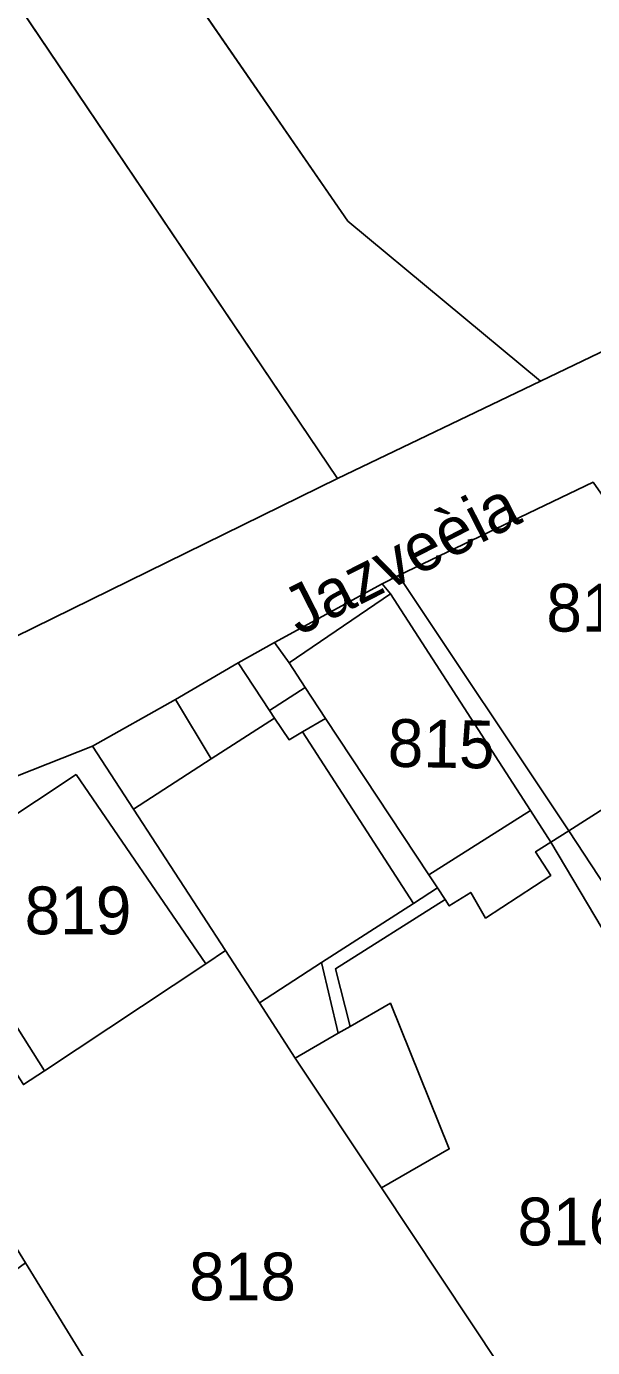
# Model space of a CAD drawing. Extents: x -263943 to -261149, y -1236934 to -1230686.
# Drawn here: x -262527.6 to -262503.9, y -1235155.8 to -1235100.6 of the extents above; entities that cross this region are included whole.
import ezdxf

# ---------------------------------------------------------------- set-up
doc = ezdxf.new("R2010")
doc.units = 0
for name, color, linetype in [('body_kn', 7, 'Continuous'), ('kladpar_druhypozemkov', 7, 'Continuous'), ('kladpar_hranice', 7, 'Continuous'), ('kladpar_parcelnecisla', 7, 'Continuous'), ('kladpar_plochy', 7, 'Continuous'), ('popisy', 7, 'Continuous'), ('zappar_hrandruhpozemk', 7, 'Continuous')]:
    doc.layers.add(name, color=color, linetype=linetype)

msp = doc.modelspace()

# ---------------------------------------------------------------- linework, layer by layer
at = {"layer": 'body_kn'}
for p, q in [((-262514.17, -1235108.7), (-262514.17, -1235108.7)), ((-262506.12, -1235115.39), (-262506.12, -1235115.39)), ((-262514.6, -1235119.46), (-262514.6, -1235119.46)), ((-262512.05, -1235123.52), (-262512.05, -1235123.52)), ((-262512.73, -1235123.86), (-262512.73, -1235123.86)), ((-262512.73, -1235123.86), (-262512.73, -1235123.86)), ((-262512.39, -1235124.28), (-262512.39, -1235124.28)), ((-262517.23, -1235126.32), (-262517.23, -1235126.32)), ((-262518.75, -1235127.17), (-262518.75, -1235127.17)), ((-262518.75, -1235127.17), (-262518.75, -1235127.17)), ((-262516.63, -1235127.16), (-262516.63, -1235127.16)), ((-262515.95, -1235128.2), (-262515.95, -1235128.2)), ((-262515.95, -1235128.2), (-262515.95, -1235128.2)), ((-262521.38, -1235128.69), (-262521.38, -1235128.69)), ((-262521.38, -1235128.69), (-262521.38, -1235128.69)), ((-262517.45, -1235129.15), (-262517.45, -1235129.15)), ((-262517.23, -1235129.48), (-262517.23, -1235129.48)), ((-262517.23, -1235129.48), (-262517.23, -1235129.48)), ((-262515.1, -1235129.49), (-262515.1, -1235129.49)), ((-262516.63, -1235130.38), (-262516.63, -1235130.38)), ((-262516.06, -1235130.05), (-262516.06, -1235130.05)), ((-262516.06, -1235130.05), (-262516.06, -1235130.05)), ((-262524.85, -1235130.64), (-262524.85, -1235130.64)), ((-262519.88, -1235131.18), (-262519.88, -1235131.18)), ((-262525.53, -1235131.83), (-262525.53, -1235131.83)), ((-262523.13, -1235133.28), (-262523.13, -1235133.28)), ((-262506.54, -1235133.34), (-262506.54, -1235133.34)), ((-262504.93, -1235134.18), (-262504.93, -1235134.18)), ((-262505.69, -1235134.66), (-262505.69, -1235134.66)), ((-262505.69, -1235134.66), (-262505.69, -1235134.66)), ((-262506.32, -1235135.06), (-262506.32, -1235135.06)), ((-262510.78, -1235136.03), (-262510.78, -1235136.03)), ((-262510.78, -1235136.03), (-262510.78, -1235136.03)), ((-262505.69, -1235136.05), (-262505.69, -1235136.05)), ((-262505.69, -1235136.05), (-262505.69, -1235136.05)), ((-262510.42, -1235136.57), (-262510.42, -1235136.57)), ((-262510.42, -1235136.57), (-262510.42, -1235136.57)), ((-262509.03, -1235136.76), (-262509.03, -1235136.76)), ((-262511.43, -1235137.22), (-262511.43, -1235137.22)), ((-262511.43, -1235137.22), (-262511.43, -1235137.22)), ((-262510.1, -1235137.06), (-262510.1, -1235137.06)), ((-262509.93, -1235137.32), (-262509.93, -1235137.32)), ((-262508.41, -1235137.83), (-262508.41, -1235137.83)), ((-262519.29, -1235139.19), (-262519.29, -1235139.19)), ((-262520.11, -1235139.74), (-262520.11, -1235139.74)), ((-262520.11, -1235139.74), (-262520.11, -1235139.74)), ((-262515.27, -1235139.69), (-262515.27, -1235139.69)), ((-262515.27, -1235139.69), (-262515.27, -1235139.69)), ((-262514.68, -1235139.95), (-262514.68, -1235139.95)), ((-262517.87, -1235141.37), (-262517.87, -1235141.37)), ((-262512.39, -1235141.39), (-262512.39, -1235141.39)), ((-262514.08, -1235142.36), (-262514.08, -1235142.36)), ((-262514.08, -1235142.36), (-262514.08, -1235142.36)), ((-262514.57, -1235142.64), (-262514.57, -1235142.64)), ((-262514.57, -1235142.64), (-262514.57, -1235142.64)), ((-262526.85, -1235144.21), (-262526.85, -1235144.21)), ((-262516.37, -1235143.68), (-262516.37, -1235143.68)), ((-262509.93, -1235147.48), (-262509.93, -1235147.48)), ((-262512.76, -1235149.11), (-262512.76, -1235149.11))]:
    msp.add_line(p, q, dxfattribs=at)
at = {"layer": 'kladpar_druhypozemkov'}
for p, q in [((-262504.56, -1235124.06), (-262504.56, -1235124.06)), ((-262510.92, -1235130.03), (-262510.92, -1235130.03)), ((-262525.76, -1235136.41), (-262525.76, -1235136.41)), ((-262505.16, -1235149.61), (-262505.16, -1235149.61)), ((-262518.86, -1235152.01), (-262518.86, -1235152.01))]:
    msp.add_line(p, q, dxfattribs=at)
at = {"layer": 'kladpar_hranice'}
for points in [[(-262537.48, -1235074.93), (-262536.53, -1235076.31), (-262528.55, -1235087.87), (-262514.17, -1235108.7), (-262506.12, -1235115.39), (-262514.6, -1235119.46), (-262535.11, -1235089.07), (-262544.18, -1235075.87), (-262555.28, -1235058.76), (-262565.6, -1235038.78), (-262573.74, -1235023.03), (-262576.62, -1235018.37), (-262577.21, -1235017.27), (-262584.83, -1235005.58), (-262589.64, -1234998.55), (-262591.99, -1234995.12), (-262592.41, -1234994.36), (-262576.71, -1234983.57), (-262562.3, -1235004.93), (-262562.1, -1235005.23), (-262535.94, -1235042.41), (-262550.19, -1235051.56), (-262538.67, -1235069.6)], [(-262603.11, -1235086.06), (-262592.67, -1235063.86), (-262587.5, -1235062.85), (-262592.42, -1235074.54), (-262593.28, -1235092.41), (-262593.36, -1235094.7), (-262588.95, -1235093.51), (-262587.94, -1235103.08), (-262588.87, -1235103.08), (-262588.78, -1235104.27), (-262587.85, -1235104.18), (-262585.9, -1235114.34), (-262584.71, -1235114.01), (-262582.59, -1235136.96), (-262575.47, -1235136.44), (-262569.28, -1235136.1), (-262562.41, -1235135.08), (-262540.28, -1235130.91), (-262535.11, -1235129.64), (-262528.08, -1235126.07), (-262514.6, -1235119.46), (-262506.12, -1235115.39), (-262490.38, -1235107.84)], [(-262490.38, -1235107.84), (-262506.12, -1235115.39), (-262514.17, -1235108.7), (-262528.55, -1235087.87), (-262524.09, -1235092.62), (-262519.17, -1235087.28), (-262518.99, -1235087.15), (-262510.31, -1235081.25), (-262509.34, -1235080.59), (-262502.98, -1235089.64), (-262490.38, -1235107.84)], [(-262528.08, -1235126.07), (-262529.54, -1235123.66), (-262536.07, -1235112.9), (-262537.67, -1235110.25), (-262539.78, -1235106.77), (-262550.46, -1235090.95), (-262546.39, -1235088.4), (-262542.83, -1235094.07), (-262535.99, -1235089.64), (-262535.11, -1235089.07), (-262514.6, -1235119.46), (-262528.08, -1235126.07)], [(-262503.92, -1235119.62), (-262512.05, -1235123.52), (-262512.73, -1235123.86), (-262517.23, -1235126.32), (-262518.75, -1235127.17), (-262521.38, -1235128.69), (-262524.85, -1235130.64), (-262532.99, -1235133.87), (-262537.06, -1235135.39), (-262541.64, -1235136.16), (-262560.46, -1235139.56), (-262570.21, -1235141.1)], [(-262501.83, -1235132.21), (-262502.51, -1235132.64), (-262504.93, -1235134.18), (-262512.05, -1235123.52), (-262503.92, -1235119.62), (-262497.18, -1235129.25), (-262497.71, -1235129.59), (-262501.83, -1235132.21)], [(-262505.69, -1235136.05), (-262508.41, -1235137.83), (-262509.03, -1235136.76), (-262509.93, -1235137.32), (-262510.1, -1235137.06), (-262514.68, -1235139.95), (-262514.08, -1235142.36), (-262512.39, -1235141.39), (-262509.93, -1235147.48), (-262512.76, -1235149.11), (-262516.37, -1235143.68), (-262517.87, -1235141.37), (-262519.29, -1235139.19), (-262523.13, -1235133.28), (-262524.85, -1235130.64), (-262521.38, -1235128.69), (-262518.75, -1235127.17), (-262517.23, -1235126.32), (-262512.73, -1235123.86), (-262512.05, -1235123.52), (-262504.93, -1235134.18), (-262505.69, -1235134.66), (-262506.32, -1235135.06), (-262505.69, -1235136.05)], [(-262489.59, -1235141.76), (-262492.41, -1235143.76), (-262493.14, -1235142.65), (-262496.97, -1235145.93), (-262500.24, -1235141.33), (-262504.93, -1235134.18), (-262502.51, -1235132.64), (-262501.83, -1235132.21), (-262497.71, -1235129.59), (-262497.18, -1235129.25), (-262491.39, -1235138.38), (-262489.34, -1235141.58), (-262489.59, -1235141.76)], [(-262520.11, -1235139.74), (-262526.85, -1235144.21), (-262527.73, -1235144.79), (-262530.96, -1235139.79), (-262530.02, -1235139.2), (-262532.06, -1235136.15), (-262532.99, -1235133.87), (-262524.85, -1235130.64), (-262523.13, -1235133.28), (-262519.29, -1235139.19), (-262520.11, -1235139.74)], [(-262510.09, -1235163.23), (-262510.69, -1235163.6), (-262517.81, -1235168.06), (-262519.84, -1235164.93), (-262527.65, -1235152.24), (-262530.36, -1235147.84), (-262533.75, -1235141.49), (-262537.06, -1235135.39), (-262532.99, -1235133.87), (-262532.06, -1235136.15), (-262530.02, -1235139.2), (-262530.96, -1235139.79), (-262527.73, -1235144.79), (-262526.85, -1235144.21), (-262520.11, -1235139.74), (-262519.29, -1235139.19), (-262517.87, -1235141.37), (-262516.37, -1235143.68), (-262512.76, -1235149.11), (-262505.35, -1235160.26), (-262505.83, -1235160.56), (-262510.09, -1235163.23)], [(-262500.21, -1235143.87), (-262505.69, -1235134.66), (-262504.93, -1235134.18), (-262500.24, -1235141.33), (-262496.97, -1235145.93), (-262498.22, -1235146.99), (-262500.21, -1235143.87)], [(-262505.69, -1235134.66), (-262500.21, -1235143.87), (-262498.22, -1235146.99), (-262491.89, -1235157.96), (-262489.36, -1235159.13), (-262492.16, -1235164.81), (-262493.78, -1235167.45), (-262497.76, -1235171.72), (-262505.35, -1235160.26), (-262512.76, -1235149.11), (-262509.93, -1235147.48), (-262512.39, -1235141.39), (-262514.08, -1235142.36), (-262514.68, -1235139.95), (-262510.1, -1235137.06), (-262509.93, -1235137.32), (-262509.03, -1235136.76), (-262508.41, -1235137.83), (-262505.69, -1235136.05), (-262506.32, -1235135.06), (-262505.69, -1235134.66)], [(-262507.45, -1235183.29), (-262515, -1235187.62), (-262516.95, -1235188.46), (-262533.22, -1235195.68), (-262542.05, -1235180.02), (-262548.5, -1235167.58), (-262527.65, -1235152.24), (-262519.84, -1235164.93), (-262517.81, -1235168.06), (-262507.45, -1235183.29)]]:
    msp.add_lwpolyline(points, dxfattribs=at)
at = {"layer": 'kladpar_plochy'}
for p, q in [((-262528.55, -1235087.87), (-262514.17, -1235108.7)), ((-262514.6, -1235119.46), (-262535.11, -1235089.07)), ((-262514.17, -1235108.7), (-262506.12, -1235115.39)), ((-262506.12, -1235115.39), (-262514.6, -1235119.46))]:
    msp.add_line(p, q, dxfattribs=at)
for points in [[(-262603.11, -1235086.06), (-262592.67, -1235063.86), (-262587.5, -1235062.85), (-262592.42, -1235074.54), (-262593.28, -1235092.41), (-262593.36, -1235094.7), (-262588.95, -1235093.51), (-262587.94, -1235103.08), (-262588.87, -1235103.08), (-262588.78, -1235104.27), (-262587.85, -1235104.18), (-262585.9, -1235114.34), (-262584.71, -1235114.01), (-262582.59, -1235136.96), (-262575.47, -1235136.44), (-262569.28, -1235136.1), (-262562.41, -1235135.08), (-262540.28, -1235130.91), (-262535.11, -1235129.64), (-262528.08, -1235126.07), (-262514.6, -1235119.46), (-262506.12, -1235115.39), (-262490.38, -1235107.84)], [(-262503.92, -1235119.62), (-262512.05, -1235123.52), (-262512.73, -1235123.86), (-262517.23, -1235126.32), (-262518.75, -1235127.17), (-262521.38, -1235128.69), (-262524.85, -1235130.64), (-262532.99, -1235133.87), (-262537.06, -1235135.39), (-262541.64, -1235136.16), (-262560.46, -1235139.56), (-262570.21, -1235141.1)]]:
    msp.add_lwpolyline(points, dxfattribs=at)
for points in [[(-262490.38, -1235107.84), (-262506.12, -1235115.39), (-262514.17, -1235108.7), (-262528.55, -1235087.87), (-262524.09, -1235092.62), (-262519.17, -1235087.28), (-262518.99, -1235087.15), (-262510.31, -1235081.25), (-262509.34, -1235080.59), (-262502.98, -1235089.64)], [(-262528.08, -1235126.07), (-262529.54, -1235123.66), (-262536.07, -1235112.9), (-262537.67, -1235110.25), (-262539.78, -1235106.77), (-262550.46, -1235090.95), (-262546.39, -1235088.4), (-262542.83, -1235094.07), (-262535.99, -1235089.64), (-262535.11, -1235089.07), (-262514.6, -1235119.46)], [(-262501.83, -1235132.21), (-262502.51, -1235132.64), (-262504.93, -1235134.18), (-262512.05, -1235123.52), (-262503.92, -1235119.62), (-262497.18, -1235129.25), (-262497.71, -1235129.59)], [(-262505.69, -1235136.05), (-262508.41, -1235137.83), (-262509.03, -1235136.76), (-262509.93, -1235137.32), (-262510.1, -1235137.06), (-262514.68, -1235139.95), (-262514.08, -1235142.36), (-262512.39, -1235141.39), (-262509.93, -1235147.48), (-262512.76, -1235149.11), (-262516.37, -1235143.68), (-262517.87, -1235141.37), (-262519.29, -1235139.19), (-262523.13, -1235133.28), (-262524.85, -1235130.64), (-262521.38, -1235128.69), (-262518.75, -1235127.17), (-262517.23, -1235126.32), (-262512.73, -1235123.86), (-262512.05, -1235123.52), (-262504.93, -1235134.18), (-262505.69, -1235134.66), (-262506.32, -1235135.06)], [(-262489.59, -1235141.76), (-262492.41, -1235143.76), (-262493.14, -1235142.65), (-262496.97, -1235145.93), (-262500.24, -1235141.33), (-262504.93, -1235134.18), (-262502.51, -1235132.64), (-262501.83, -1235132.21), (-262497.71, -1235129.59), (-262497.18, -1235129.25), (-262491.39, -1235138.38), (-262489.34, -1235141.58)], [(-262520.11, -1235139.74), (-262526.85, -1235144.21), (-262527.73, -1235144.79), (-262530.96, -1235139.79), (-262530.02, -1235139.2), (-262532.06, -1235136.15), (-262532.99, -1235133.87), (-262524.85, -1235130.64), (-262523.13, -1235133.28), (-262519.29, -1235139.19)], [(-262510.09, -1235163.23), (-262510.69, -1235163.6), (-262517.81, -1235168.06), (-262519.84, -1235164.93), (-262527.65, -1235152.24), (-262530.36, -1235147.84), (-262533.75, -1235141.49), (-262537.06, -1235135.39), (-262532.99, -1235133.87), (-262532.06, -1235136.15), (-262530.02, -1235139.2), (-262530.96, -1235139.79), (-262527.73, -1235144.79), (-262526.85, -1235144.21), (-262520.11, -1235139.74), (-262519.29, -1235139.19), (-262517.87, -1235141.37), (-262516.37, -1235143.68), (-262512.76, -1235149.11), (-262505.35, -1235160.26), (-262505.83, -1235160.56)], [(-262500.21, -1235143.87), (-262505.69, -1235134.66), (-262504.93, -1235134.18), (-262500.24, -1235141.33), (-262496.97, -1235145.93), (-262498.22, -1235146.99)], [(-262505.69, -1235134.66), (-262500.21, -1235143.87), (-262498.22, -1235146.99), (-262491.89, -1235157.96), (-262489.36, -1235159.13), (-262492.16, -1235164.81), (-262493.78, -1235167.45), (-262497.76, -1235171.72), (-262505.35, -1235160.26), (-262512.76, -1235149.11), (-262509.93, -1235147.48), (-262512.39, -1235141.39), (-262514.08, -1235142.36), (-262514.68, -1235139.95), (-262510.1, -1235137.06), (-262509.93, -1235137.32), (-262509.03, -1235136.76), (-262508.41, -1235137.83), (-262505.69, -1235136.05), (-262506.32, -1235135.06)], [(-262507.45, -1235183.29), (-262515, -1235187.62), (-262516.95, -1235188.46), (-262533.22, -1235195.68), (-262542.05, -1235180.02), (-262548.5, -1235167.58), (-262527.65, -1235152.24), (-262519.84, -1235164.93), (-262517.81, -1235168.06)]]:
    msp.add_lwpolyline(points, close=True, dxfattribs=at)
at = {"layer": 'zappar_hrandruhpozemk'}
for p, q in [((-262512.39, -1235124.28), (-262516.63, -1235127.16)), ((-262512.73, -1235123.86), (-262512.39, -1235124.28)), ((-262512.39, -1235124.28), (-262506.54, -1235133.34)), ((-262516.63, -1235127.16), (-262517.23, -1235126.32)), ((-262515.95, -1235128.2), (-262517.45, -1235129.15)), ((-262521.38, -1235128.69), (-262519.88, -1235131.18)), ((-262516.06, -1235130.05), (-262511.43, -1235137.22)), ((-262532.06, -1235136.15), (-262525.53, -1235131.83)), ((-262525.53, -1235131.83), (-262520.11, -1235139.74)), ((-262506.54, -1235133.34), (-262510.78, -1235136.03)), ((-262506.54, -1235133.34), (-262505.69, -1235134.66)), ((-262510.42, -1235136.57), (-262511.43, -1235137.22)), ((-262530.02, -1235139.2), (-262526.85, -1235144.21)), ((-262515.27, -1235139.69), (-262514.57, -1235142.64)), ((-262514.08, -1235142.36), (-262514.57, -1235142.64)), ((-262514.57, -1235142.64), (-262516.37, -1235143.68))]:
    msp.add_line(p, q, dxfattribs=at)
for points in [[(-262518.75, -1235127.17), (-262517.45, -1235129.15), (-262517.23, -1235129.48), (-262516.63, -1235130.38), (-262516.06, -1235130.05), (-262515.1, -1235129.49)], [(-262516.63, -1235127.16), (-262515.95, -1235128.2), (-262515.1, -1235129.49), (-262510.78, -1235136.03)], [(-262517.23, -1235129.48), (-262519.88, -1235131.18), (-262523.13, -1235133.28)], [(-262510.78, -1235136.03), (-262510.42, -1235136.57), (-262510.1, -1235137.06)], [(-262511.43, -1235137.22), (-262515.27, -1235139.69), (-262517.87, -1235141.37)]]:
    msp.add_lwpolyline(points, dxfattribs=at)

# ---------------------------------------------------------------- texts
at = {"layer": 'kladpar_parcelnecisla'}
for s, p in [('811', (-262505.872, -1235125.86)), ('819', (-262527.681, -1235138.51)), ('816', (-262507.081, -1235151.51)), ('818', (-262520.805, -1235153.81))]:
    msp.add_text(s, height=2, dxfattribs=at).set_placement(p)
msp.add_text('815', height=2, rotation=359, dxfattribs=at).set_placement((-262512.513, -1235131.505))
at = {"layer": 'popisy'}
msp.add_text('Jazveèia', height=2, rotation=27, dxfattribs=at).set_placement((-262516.206, -1235126.046))

doc.saveas('drawing.dxf')
